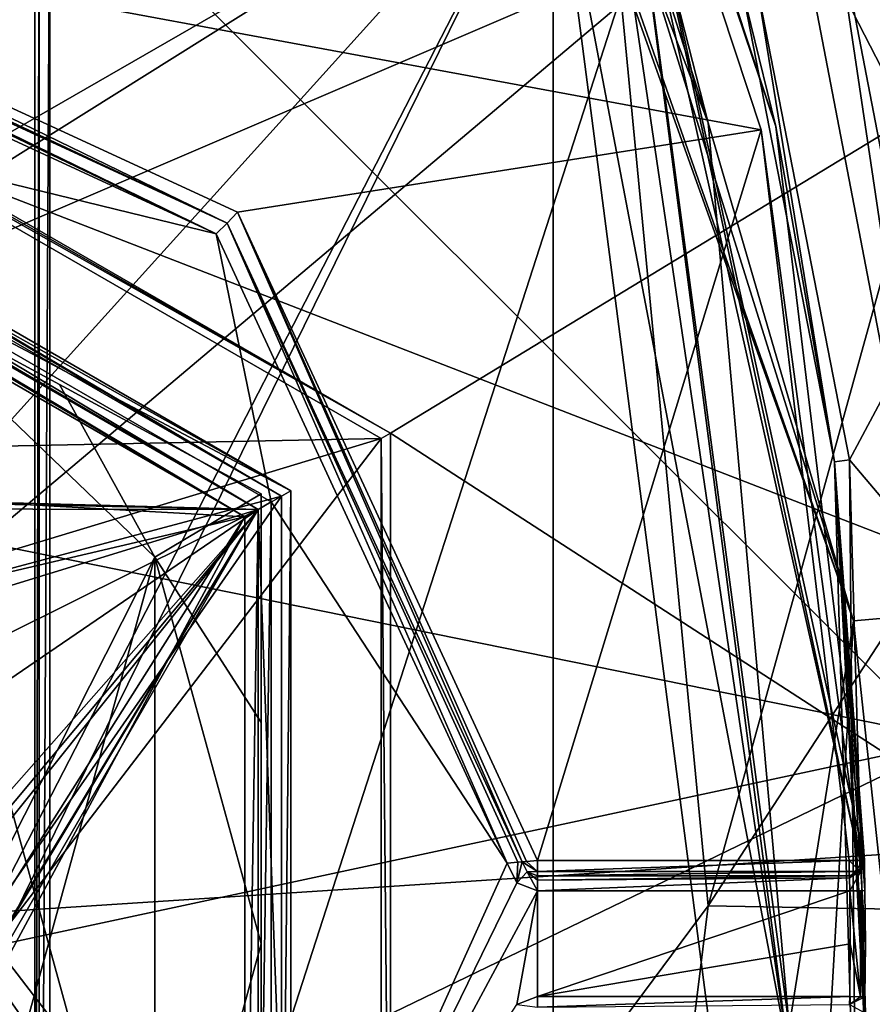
# Model space of a CAD drawing. Extents: x -200 to 200, y -832 to 754.
# Tile 1038 of 1056: x 103.4 to 109.05, y 655.85 to 662.37. Entities that reach past the tile are written whole.
import ezdxf

# ---------------------------------------------------------------- set-up
doc = ezdxf.new("R2010")
doc.units = 0
doc.header["$LTSCALE"] = 74.25
for name, color, linetype in [('2609', 7, 'CONTINUOUS'), ('2624', 7, 'CONTINUOUS'), ('3484', 7, 'CONTINUOUS'), ('3488', 7, 'CONTINUOUS'), ('3492', 7, 'CONTINUOUS'), ('3714', 7, 'CONTINUOUS'), ('3715', 7, 'CONTINUOUS'), ('3718', 7, 'CONTINUOUS'), ('3719', 7, 'CONTINUOUS'), ('3735', 7, 'CONTINUOUS'), ('3737', 7, 'CONTINUOUS'), ('3740', 7, 'CONTINUOUS'), ('3742', 7, 'CONTINUOUS'), ('3743', 7, 'CONTINUOUS'), ('3748', 7, 'CONTINUOUS'), ('3762', 7, 'CONTINUOUS'), ('3774', 7, 'CONTINUOUS'), ('3784', 7, 'CONTINUOUS'), ('3796', 7, 'CONTINUOUS'), ('3811', 7, 'CONTINUOUS'), ('3812', 7, 'CONTINUOUS'), ('3813', 7, 'CONTINUOUS'), ('3814', 7, 'CONTINUOUS'), ('3815', 7, 'CONTINUOUS'), ('3834', 7, 'CONTINUOUS'), ('3835', 7, 'CONTINUOUS'), ('3836', 7, 'CONTINUOUS'), ('3879', 7, 'CONTINUOUS'), ('3880', 7, 'CONTINUOUS'), ('3881', 7, 'CONTINUOUS'), ('3882', 7, 'CONTINUOUS'), ('3883', 7, 'CONTINUOUS'), ('3884', 7, 'CONTINUOUS'), ('3896', 7, 'CONTINUOUS'), ('3898', 7, 'CONTINUOUS'), ('3913', 7, 'CONTINUOUS'), ('4156', 7, 'CONTINUOUS'), ('4157', 7, 'CONTINUOUS'), ('4162', 7, 'CONTINUOUS'), ('4165', 7, 'CONTINUOUS'), ('4169', 7, 'CONTINUOUS'), ('4195', 7, 'CONTINUOUS'), ('4226', 7, 'CONTINUOUS'), ('4229', 7, 'CONTINUOUS'), ('4432', 7, 'CONTINUOUS'), ('4433', 7, 'CONTINUOUS'), ('4434', 7, 'CONTINUOUS'), ('4439', 7, 'CONTINUOUS'), ('4440', 7, 'CONTINUOUS'), ('4441', 7, 'CONTINUOUS'), ('4442', 7, 'CONTINUOUS'), ('4443', 7, 'CONTINUOUS'), ('4489', 7, 'CONTINUOUS'), ('4492', 7, 'CONTINUOUS'), ('601', 7, 'CONTINUOUS'), ('602', 7, 'CONTINUOUS'), ('636', 7, 'CONTINUOUS'), ('645', 7, 'CONTINUOUS'), ('646', 7, 'CONTINUOUS')]:
    doc.layers.add(name, color=color, linetype=linetype)

msp = doc.modelspace()

# ---------------------------------------------------------------- linework, layer by layer
at = {"layer": '2609', "color": 7, "linetype": 'CONTINUOUS'}
for points in [[(103.6, 663.5, 64.65), (110.7493, 656.3559, 64.65), (103.6, 650.5, 64.65), (103.6, 663.5, 64.65)], [(109.9186, 662.8655, 64.65), (110.7493, 656.3559, 64.65), (103.6, 663.5, 64.65), (109.9186, 662.8655, 64.65)], [(110.7493, 656.3559, 64.65), (109.8698, 649.451, 64.65), (103.6, 650.5, 64.65), (110.7493, 656.3559, 64.65)]]:
    msp.add_3dface(points, dxfattribs=at)
at = {"layer": '2624', "color": 7, "linetype": 'CONTINUOUS'}
for points in [[(103.5, 663.5, 68.45), (103.5, 663.5, 64.75), (103.5, 650.5, 64.75), (103.5, 663.5, 68.45)], [(103.5, 663.5, 68.45), (103.5, 650.5, 64.75), (103.5, 650.5, 68.45), (103.5, 663.5, 68.45)]]:
    msp.add_3dface(points, dxfattribs=at)
at = {"layer": '3484', "color": 7, "linetype": 'CONTINUOUS'}
for points in [[(103.5293, 650.5, 64.6793), (103.5, 650.5, 64.75), (103.5293, 663.5, 64.6793), (103.5293, 650.5, 64.6793)], [(103.5, 650.5, 64.75), (103.5, 663.5, 64.75), (103.5293, 663.5, 64.6793), (103.5, 650.5, 64.75)], [(103.6, 663.5, 64.65), (103.5293, 650.5, 64.6793), (103.5293, 663.5, 64.6793), (103.6, 663.5, 64.65)], [(103.6, 663.5, 64.65), (103.6, 650.5, 64.65), (103.5293, 650.5, 64.6793), (103.6, 663.5, 64.65)]]:
    msp.add_3dface(points, dxfattribs=at)
at = {"layer": '3488', "color": 7, "linetype": 'CONTINUOUS'}
for points in [[(103.5, 663.5, 68.45), (103.5, 650.5, 68.45), (107.3811, 662.529, 68.45), (103.5, 663.5, 68.45)], [(107.3811, 662.529, 68.45), (103.5, 650.5, 68.45), (107.9589, 656.5019, 68.45), (107.3811, 662.529, 68.45)], [(107.9589, 656.5019, 68.45), (103.5, 650.5, 68.45), (107.2935, 651.0852, 68.45), (107.9589, 656.5019, 68.45)]]:
    msp.add_3dface(points, dxfattribs=at)
at = {"layer": '3492', "color": 7, "linetype": 'CONTINUOUS'}
for points in [[(107.3811, 662.529, 68.45), (107.9589, 656.5019, 68.45), (109.7725, 663.0508, 68.55), (107.3811, 662.529, 68.45)], [(107.9589, 656.5019, 68.45), (110.2551, 660.0265, 68.55), (109.7725, 663.0508, 68.55), (107.9589, 656.5019, 68.45)], [(107.9589, 656.5019, 68.45), (110.4059, 656.457, 68.55), (110.2551, 660.0265, 68.55), (107.9589, 656.5019, 68.45)], [(107.9589, 656.5019, 68.45), (107.2935, 651.0852, 68.45), (110.4059, 656.457, 68.55), (107.9589, 656.5019, 68.45)], [(107.2935, 651.0852, 68.45), (109.6757, 650.523, 68.55), (110.4059, 656.457, 68.55), (107.2935, 651.0852, 68.45)]]:
    msp.add_3dface(points, dxfattribs=at)
at = {"layer": '3714', "color": 7, "linetype": 'CONTINUOUS'}
for points in [[(93.0674, 663.6951, -0.35), (106.9326, 663.6951, -0.35), (97.8104, 658.4441, -0.35), (93.0674, 663.6951, -0.35)], [(106.9326, 663.6951, -0.35), (100, 659.35, -0.35), (97.8104, 658.4441, -0.35), (106.9326, 663.6951, -0.35)], [(100, 659.35, -0.35), (106.9326, 663.6951, -0.35), (102.1895, 658.4443, -0.35), (100, 659.35, -0.35)], [(102.1895, 658.4443, -0.35), (106.9326, 663.6951, -0.35), (103.1, 656.2501, -0.35), (102.1895, 658.4443, -0.35)], [(106.9326, 663.6951, -0.35), (106.9326, 648.8049, -0.35), (102.1896, 654.0559, -0.35), (106.9326, 663.6951, -0.35)], [(103.1, 656.2501, -0.35), (106.9326, 663.6951, -0.35), (102.1896, 654.0559, -0.35), (103.1, 656.2501, -0.35)], [(107.9905, 655.5349, -0.35), (106.9326, 648.8049, -0.35), (106.9326, 663.6951, -0.35), (107.9905, 655.5349, -0.35)]]:
    msp.add_3dface(points, dxfattribs=at)
at = {"layer": '3715', "color": 7, "linetype": 'CONTINUOUS'}
for points in [[(108.2837, 662.5908, 58.15), (108.895, 659.4537, 58.15), (110.6313, 662.7083, 58.15), (108.2837, 662.5908, 58.15)], [(110.6313, 662.7083, 58.15), (108.895, 659.4537, 58.15), (111.3989, 656.498, 58.15), (110.6313, 662.7083, 58.15)], [(108.895, 659.4537, 58.15), (109.0381, 654.4899, 58.15), (111.3989, 656.498, 58.15), (108.895, 659.4537, 58.15)], [(111.3989, 656.498, 58.15), (109.0381, 654.4899, 58.15), (110.616, 649.73, 58.15), (111.3989, 656.498, 58.15)]]:
    msp.add_3dface(points, dxfattribs=at)
at = {"layer": '3718', "color": 7, "linetype": 'CONTINUOUS'}
for points in [[(108.3102, 661.6404, 11.15), (106.9852, 665.65, 11.15), (100.55, 663.0779, 11.15), (108.3102, 661.6404, 11.15)], [(104.8432, 661.0942, 11.15), (108.3102, 661.6404, 11.15), (100.55, 663.0779, 11.15), (104.8432, 661.0942, 11.15)], [(104.8913, 659.0777, 11.15), (100, 661.9, 11.15), (100, 659.35, 11.15), (104.8913, 659.0777, 11.15)], [(106.8279, 656.8, 11.15), (108.3102, 661.6404, 11.15), (104.8432, 661.0942, 11.15), (106.8279, 656.8, 11.15)], [(108.8939, 656.8, 11.15), (108.3102, 661.6404, 11.15), (106.8279, 656.8, 11.15), (108.8939, 656.8, 11.15)], [(104.8913, 659.0777, 11.15), (100, 659.35, 11.15), (102.1896, 658.4442, 11.15), (104.8913, 659.0777, 11.15)], [(102.1895, 654.0557, 11.15), (104.8913, 659.0777, 11.15), (103.1, 656.2499, 11.15), (102.1895, 654.0557, 11.15)], [(104.8913, 653.4223, 11.15), (104.8913, 659.0777, 11.15), (102.1895, 654.0557, 11.15), (104.8913, 653.4223, 11.15)], [(103.1, 656.2499, 11.15), (104.8913, 659.0777, 11.15), (102.1896, 658.4442, 11.15), (103.1, 656.2499, 11.15)]]:
    msp.add_3dface(points, dxfattribs=at)
at = {"layer": '3719', "color": 7, "linetype": 'CONTINUOUS'}
for points in [[(107.0762, 665.6916, 11.25), (108.4078, 661.6622, 11.25), (107.0762, 665.6916, 58.05), (107.0762, 665.6916, 11.25)], [(107.0762, 665.6916, 58.05), (108.4078, 661.6622, 11.25), (108.187, 662.565, 58.05), (107.0762, 665.6916, 58.05)], [(108.187, 662.565, 58.05), (108.4078, 661.6622, 11.25), (108.7959, 659.441, 58.05), (108.187, 662.565, 58.05)], [(108.4078, 661.6622, 11.25), (108.9938, 656.8022, 11.25), (108.7959, 659.441, 58.05), (108.4078, 661.6622, 11.25)], [(108.9975, 655.8986, 15.25), (108.9958, 655.7925, 15.2198), (108.7959, 659.441, 58.05), (108.9975, 655.8986, 15.25)], [(108.7959, 659.441, 58.05), (108.9938, 655.6978, 15.05), (108.9383, 654.4969, 58.05), (108.7959, 659.441, 58.05)], [(108.9958, 655.7925, 15.2198), (108.9938, 655.6978, 15.05), (108.7959, 659.441, 58.05), (108.9958, 655.7925, 15.2198)], [(109, 656.25, 15.25), (108.9975, 655.8986, 15.25), (108.7959, 659.441, 58.05), (109, 656.25, 15.25)], [(108.9938, 656.8022, 11.25), (108.9938, 656.8022, 15.05), (108.7959, 659.441, 58.05), (108.9938, 656.8022, 11.25)], [(108.9938, 656.8022, 15.05), (108.9945, 656.7728, 15.1543), (108.7959, 659.441, 58.05), (108.9938, 656.8022, 15.05)], [(108.9945, 656.7728, 15.1543), (108.9975, 656.6014, 15.25), (108.7959, 659.441, 58.05), (108.9945, 656.7728, 15.1543)], [(108.9975, 656.6014, 15.25), (109, 656.25, 15.25), (108.7959, 659.441, 58.05), (108.9975, 656.6014, 15.25)]]:
    msp.add_3dface(points, dxfattribs=at)
at = {"layer": '3735', "color": 7, "linetype": 'CONTINUOUS'}
for points in [[(107.7436, 668.6565, 6.65), (110.9031, 658.5614, 6.65), (105.7084, 668.6565, 6.65), (107.7436, 668.6565, 6.65)], [(105.7084, 668.6565, 6.65), (110.9031, 658.5614, 6.65), (108.9207, 658.3875, 6.65), (105.7084, 668.6565, 6.65)], [(110.9031, 658.5614, 6.65), (109.949, 648.8045, 6.65), (108.9207, 658.3875, 6.65), (110.9031, 658.5614, 6.65)], [(108.9207, 658.3875, 6.65), (109.949, 648.8045, 6.65), (108.486, 650.8926, 6.65), (108.9207, 658.3875, 6.65)]]:
    msp.add_3dface(points, dxfattribs=at)
at = {"layer": '3737', "color": 7, "linetype": 'CONTINUOUS'}
for points in [[(105.5429, 668.0009, 6.15), (107.9599, 661.687, 6.15), (106.5431, 666.1438, 3.8845), (105.5429, 668.0009, 6.15)], [(106.5431, 666.1438, 3.8845), (107.9599, 661.687, 6.15), (107.4105, 663.8423, 0.15), (106.5431, 666.1438, 3.8845)], [(107.9599, 661.687, 6.15), (108.4946, 655.6985, 6.15), (107.4105, 663.8423, 0.15), (107.9599, 661.687, 6.15)], [(107.4105, 663.8423, 0.15), (108.4946, 655.6985, 6.15), (108.4906, 655.5218, 0.15), (107.4105, 663.8423, 0.15)]]:
    msp.add_3dface(points, dxfattribs=at)
at = {"layer": '3740', "color": 7, "linetype": 'CONTINUOUS'}
for points in [[(104.7018, 660.9527, 15.15), (100.5339, 662.8785, 15.15), (100, 662.1, 15.15), (104.7018, 660.9527, 15.15)], [(104.7018, 660.9527, 15.15), (100, 662.1, 15.15), (105.0647, 659.1774, 15.15), (104.7018, 660.9527, 15.15)], [(106.6285, 656.7839, 15.15), (104.7018, 660.9527, 15.15), (105.0647, 659.1774, 15.15), (106.6285, 656.7839, 15.15)], [(105.0646, 653.3225, 15.15), (106.6285, 656.7839, 15.15), (105.0647, 659.1774, 15.15), (105.0646, 653.3225, 15.15)], [(106.692, 656.6532, 15.15), (106.6285, 656.7839, 15.15), (105.0646, 653.3225, 15.15), (106.692, 656.6532, 15.15)], [(106.8279, 656.6, 15.15), (106.692, 656.6532, 15.15), (105.0646, 653.3225, 15.15), (106.8279, 656.6, 15.15)], [(106.6924, 655.8471, 15.15), (106.8279, 656.6, 15.15), (105.0646, 653.3225, 15.15), (106.6924, 655.8471, 15.15)], [(106.8279, 655.9, 15.15), (106.8279, 656.6, 15.15), (106.6924, 655.8471, 15.15), (106.8279, 655.9, 15.15)], [(108.9, 656.25, 15.15), (108.8975, 656.6, 15.15), (106.8279, 655.9, 15.15), (108.9, 656.25, 15.15)], [(108.8975, 656.6, 15.15), (106.8279, 656.6, 15.15), (106.8279, 655.9, 15.15), (108.8975, 656.6, 15.15)], [(108.8975, 655.9, 15.15), (108.9, 656.25, 15.15), (106.8279, 655.9, 15.15), (108.8975, 655.9, 15.15)]]:
    msp.add_3dface(points, dxfattribs=at)
at = {"layer": '3742', "color": 7, "linetype": 'CONTINUOUS'}
for points in [[(100, 662, 15.05), (100, 662, 11.25), (104.9796, 659.125, 11.25), (100, 662, 15.05)], [(104.9796, 659.125, 15.05), (100, 662, 15.05), (104.9796, 659.125, 11.25), (104.9796, 659.125, 15.05)], [(104.9796, 653.375, 15.05), (104.9796, 659.125, 15.05), (104.9796, 653.375, 11.25), (104.9796, 653.375, 15.05)], [(104.9796, 653.375, 11.25), (104.9796, 659.125, 15.05), (104.9796, 659.125, 11.25), (104.9796, 653.375, 11.25)]]:
    msp.add_3dface(points, dxfattribs=at)
at = {"layer": '3743', "color": 7, "linetype": 'CONTINUOUS'}
for points in [[(100.542, 662.9782, 11.25), (104.773, 661.023, 15.05), (104.773, 661.023, 11.25), (100.542, 662.9782, 11.25)], [(100.542, 662.9782, 15.05), (104.773, 661.023, 15.05), (100.542, 662.9782, 11.25), (100.542, 662.9782, 15.05)], [(104.773, 661.023, 15.05), (106.7282, 656.792, 15.05), (104.773, 661.023, 11.25), (104.773, 661.023, 15.05)], [(106.7282, 656.792, 15.05), (106.7282, 656.792, 11.25), (104.773, 661.023, 11.25), (106.7282, 656.792, 15.05)]]:
    msp.add_3dface(points, dxfattribs=at)
at = {"layer": '3748', "color": 7, "linetype": 'CONTINUOUS'}
for points in [[(105.7084, 668.6565, 6.65), (108.9207, 658.3875, 6.65), (105.3656, 668.3432, 6.3463), (105.7084, 668.6565, 6.65)], [(108.9207, 658.3875, 6.65), (105.5429, 668.0009, 6.15), (105.3656, 668.3432, 6.3463), (108.9207, 658.3875, 6.65)], [(108.9207, 658.3875, 6.65), (107.9599, 661.687, 6.15), (105.5429, 668.0009, 6.15), (108.9207, 658.3875, 6.65)], [(108.9207, 658.3875, 6.65), (108.4946, 655.6985, 6.15), (107.9599, 661.687, 6.15), (108.9207, 658.3875, 6.65)], [(108.9207, 658.3875, 6.65), (108.486, 650.8926, 6.65), (108.4946, 655.6985, 6.15), (108.9207, 658.3875, 6.65)]]:
    msp.add_3dface(points, dxfattribs=at)
at = {"layer": '3762', "color": 7, "linetype": 'CONTINUOUS'}
for points in [[(107.4105, 663.8423, 0.15), (108.4906, 655.5218, 0.15), (107.2702, 663.799, -0.2039), (107.4105, 663.8423, 0.15)], [(108.4906, 655.5218, 0.15), (106.9326, 663.6951, -0.35), (107.2702, 663.799, -0.2039), (108.4906, 655.5218, 0.15)], [(107.9905, 655.5349, -0.35), (106.9326, 663.6951, -0.35), (108.4906, 655.5218, 0.15), (107.9905, 655.5349, -0.35)]]:
    msp.add_3dface(points, dxfattribs=at)
at = {"layer": '3774', "color": 7, "linetype": 'CONTINUOUS'}
for points in [[(110.3041, 664.2427, 7.15), (111.4013, 658.6033, 7.15), (107.7436, 668.6565, 6.65), (110.3041, 664.2427, 7.15)], [(111.4013, 658.6033, 7.15), (110.9031, 658.5614, 6.65), (107.7436, 668.6565, 6.65), (111.4013, 658.6033, 7.15)]]:
    msp.add_3dface(points, dxfattribs=at)
at = {"layer": '3784', "color": 7, "linetype": 'CONTINUOUS'}
for points in [[(108.8939, 656.7, 15.05), (108.8939, 656.7, 11.25), (106.8279, 656.7, 15.05), (108.8939, 656.7, 15.05)], [(106.8279, 656.7, 15.05), (108.8939, 656.7, 11.25), (106.8279, 656.7, 11.25), (106.8279, 656.7, 15.05)]]:
    msp.add_3dface(points, dxfattribs=at)
at = {"layer": '3796', "color": 7, "linetype": 'CONTINUOUS'}
for points in [[(106.7282, 656.792, 11.25), (106.7282, 656.792, 15.05), (106.7601, 656.7265, 15.05), (106.7282, 656.792, 11.25)], [(106.7282, 656.792, 11.25), (106.7601, 656.7265, 15.05), (106.7601, 656.7265, 11.25), (106.7282, 656.792, 11.25)], [(106.7601, 656.7265, 15.05), (106.8279, 656.7, 15.05), (106.7601, 656.7265, 11.25), (106.7601, 656.7265, 15.05)], [(106.8279, 656.7, 15.05), (106.8279, 656.7, 11.25), (106.7601, 656.7265, 11.25), (106.8279, 656.7, 15.05)]]:
    msp.add_3dface(points, dxfattribs=at)
at = {"layer": '3811', "color": 7, "linetype": 'CONTINUOUS'}
for points in [[(104.7018, 660.9527, 15.15), (100.542, 662.9782, 15.05), (100.5396, 662.949, 15.1207), (104.7018, 660.9527, 15.15)], [(104.7018, 660.9527, 15.15), (104.773, 661.023, 15.05), (100.542, 662.9782, 15.05), (104.7018, 660.9527, 15.15)], [(100.5339, 662.8785, 15.15), (104.7018, 660.9527, 15.15), (100.5396, 662.949, 15.1207), (100.5339, 662.8785, 15.15)], [(104.7018, 660.9527, 15.15), (106.6285, 656.7839, 15.15), (104.773, 661.023, 15.05), (104.7018, 660.9527, 15.15)], [(106.7282, 656.792, 15.05), (104.773, 661.023, 15.05), (106.699, 656.7896, 15.1207), (106.7282, 656.792, 15.05)], [(104.773, 661.023, 15.05), (106.6285, 656.7839, 15.15), (106.699, 656.7896, 15.1207), (104.773, 661.023, 15.05)]]:
    msp.add_3dface(points, dxfattribs=at)
at = {"layer": '3812', "color": 7, "linetype": 'CONTINUOUS'}
for points in [[(106.6285, 656.7839, 15.15), (106.692, 656.6532, 15.15), (106.699, 656.7896, 15.1207), (106.6285, 656.7839, 15.15)], [(106.692, 656.6532, 15.15), (106.7282, 656.792, 15.05), (106.699, 656.7896, 15.1207), (106.692, 656.6532, 15.15)], [(106.7282, 656.792, 15.05), (106.692, 656.6532, 15.15), (106.7601, 656.7265, 15.05), (106.7282, 656.792, 15.05)], [(106.692, 656.6532, 15.15), (106.8279, 656.6, 15.15), (106.7601, 656.7265, 15.05), (106.692, 656.6532, 15.15)], [(106.8279, 656.7, 15.05), (106.7601, 656.7265, 15.05), (106.8279, 656.6707, 15.1207), (106.8279, 656.7, 15.05)], [(106.7601, 656.7265, 15.05), (106.8279, 656.6, 15.15), (106.8279, 656.6707, 15.1207), (106.7601, 656.7265, 15.05)]]:
    msp.add_3dface(points, dxfattribs=at)
at = {"layer": '3813', "color": 7, "linetype": 'CONTINUOUS'}
for points in [[(108.8939, 656.7, 15.05), (106.8279, 656.7, 15.05), (106.8279, 656.6707, 15.1207), (108.8939, 656.7, 15.05)], [(108.8939, 656.7, 15.05), (106.8279, 656.6707, 15.1207), (108.8945, 656.6853, 15.1021), (108.8939, 656.7, 15.05)], [(106.8279, 656.6707, 15.1207), (106.8279, 656.6, 15.15), (108.8945, 656.6853, 15.1021), (106.8279, 656.6707, 15.1207)], [(106.8279, 656.6, 15.15), (108.8975, 656.6, 15.15), (108.8945, 656.6853, 15.1021), (106.8279, 656.6, 15.15)]]:
    msp.add_3dface(points, dxfattribs=at)
at = {"layer": '3814', "color": 7, "linetype": 'CONTINUOUS'}
for points in [[(108.8958, 655.8472, 15.1349), (108.8975, 655.9, 15.15), (106.8279, 655.8293, 15.1207), (108.8958, 655.8472, 15.1349)], [(108.8975, 655.9, 15.15), (106.8279, 655.9, 15.15), (106.8279, 655.8293, 15.1207), (108.8975, 655.9, 15.15)]]:
    msp.add_3dface(points, dxfattribs=at)
at = {"layer": '3815', "color": 7, "linetype": 'CONTINUOUS'}
msp.add_3dface([(106.8279, 655.9, 15.15), (106.6924, 655.8471, 15.15), (106.8279, 655.8293, 15.1207), (106.8279, 655.9, 15.15)], dxfattribs=at)
at = {"layer": '3834', "color": 7, "linetype": 'CONTINUOUS'}
for points in [[(108.8939, 656.8, 11.15), (106.8279, 656.7286, 11.18), (108.8939, 656.7293, 11.1793), (108.8939, 656.8, 11.15)], [(108.8939, 656.8, 11.15), (106.8279, 656.8, 11.15), (106.8279, 656.7286, 11.18), (108.8939, 656.8, 11.15)], [(106.8279, 656.7, 11.25), (108.8939, 656.7, 11.25), (108.8939, 656.7293, 11.1793), (106.8279, 656.7, 11.25)], [(106.8279, 656.7286, 11.18), (106.8279, 656.7, 11.25), (108.8939, 656.7293, 11.1793), (106.8279, 656.7286, 11.18)]]:
    msp.add_3dface(points, dxfattribs=at)
at = {"layer": '3835', "color": 7, "linetype": 'CONTINUOUS'}
for points in [[(106.7568, 656.7943, 11.1799), (106.7282, 656.792, 11.25), (106.8279, 656.7286, 11.18), (106.7568, 656.7943, 11.1799)], [(106.7282, 656.792, 11.25), (106.7601, 656.7265, 11.25), (106.8279, 656.7286, 11.18), (106.7282, 656.792, 11.25)], [(106.8279, 656.8, 11.15), (106.7568, 656.7943, 11.1799), (106.8279, 656.7286, 11.18), (106.8279, 656.8, 11.15)], [(106.7601, 656.7265, 11.25), (106.8279, 656.7, 11.25), (106.8279, 656.7286, 11.18), (106.7601, 656.7265, 11.25)]]:
    msp.add_3dface(points, dxfattribs=at)
at = {"layer": '3836', "color": 7, "linetype": 'CONTINUOUS'}
for points in [[(104.773, 661.023, 11.25), (100.55, 663.0779, 11.15), (100.5441, 663.0066, 11.1802), (104.773, 661.023, 11.25)], [(104.8432, 661.0942, 11.15), (100.55, 663.0779, 11.15), (104.773, 661.023, 11.25), (104.8432, 661.0942, 11.15)], [(100.542, 662.9782, 11.25), (104.773, 661.023, 11.25), (100.5441, 663.0066, 11.1802), (100.542, 662.9782, 11.25)], [(106.7282, 656.792, 11.25), (104.8432, 661.0942, 11.15), (104.773, 661.023, 11.25), (106.7282, 656.792, 11.25)], [(104.8432, 661.0942, 11.15), (106.7282, 656.792, 11.25), (106.7568, 656.7943, 11.1799), (104.8432, 661.0942, 11.15)], [(106.8279, 656.8, 11.15), (104.8432, 661.0942, 11.15), (106.7568, 656.7943, 11.1799), (106.8279, 656.8, 11.15)]]:
    msp.add_3dface(points, dxfattribs=at)
at = {"layer": '3879', "color": 7, "linetype": 'CONTINUOUS'}
for points in [[(108.8975, 655.9, 15.15), (108.8958, 655.8472, 15.1349), (108.9682, 655.899, 15.1793), (108.8975, 655.9, 15.15)], [(108.8958, 655.8472, 15.1349), (108.9975, 655.8986, 15.25), (108.9682, 655.899, 15.1793), (108.8958, 655.8472, 15.1349)], [(108.9958, 655.7925, 15.2198), (108.9975, 655.8986, 15.25), (108.8958, 655.8472, 15.1349), (108.9958, 655.7925, 15.2198)]]:
    msp.add_3dface(points, dxfattribs=at)
at = {"layer": '3880', "color": 7, "linetype": 'CONTINUOUS'}
for points in [[(108.8975, 656.6, 15.15), (108.9682, 655.899, 15.1793), (108.9682, 656.601, 15.1793), (108.8975, 656.6, 15.15)], [(108.8975, 656.6, 15.15), (108.9, 656.25, 15.15), (108.9682, 655.899, 15.1793), (108.8975, 656.6, 15.15)], [(109, 656.25, 15.25), (108.9975, 656.6014, 15.25), (108.9682, 656.601, 15.1793), (109, 656.25, 15.25)], [(108.9975, 655.8986, 15.25), (109, 656.25, 15.25), (108.9682, 656.601, 15.1793), (108.9975, 655.8986, 15.25)], [(108.9682, 655.899, 15.1793), (108.9975, 655.8986, 15.25), (108.9682, 656.601, 15.1793), (108.9682, 655.899, 15.1793)], [(108.9, 656.25, 15.15), (108.8975, 655.9, 15.15), (108.9682, 655.899, 15.1793), (108.9, 656.25, 15.15)]]:
    msp.add_3dface(points, dxfattribs=at)
at = {"layer": '3881', "color": 7, "linetype": 'CONTINUOUS'}
for points in [[(108.9945, 656.7728, 15.1543), (108.9938, 656.8022, 15.05), (108.8945, 656.6853, 15.1021), (108.9945, 656.7728, 15.1543)], [(108.8945, 656.6853, 15.1021), (108.9938, 656.8022, 15.05), (108.9654, 656.7301, 15.05), (108.8945, 656.6853, 15.1021)], [(108.8975, 656.6, 15.15), (108.9945, 656.7728, 15.1543), (108.8945, 656.6853, 15.1021), (108.8975, 656.6, 15.15)], [(108.9975, 656.6014, 15.25), (108.9945, 656.7728, 15.1543), (108.8975, 656.6, 15.15), (108.9975, 656.6014, 15.25)], [(108.8939, 656.7, 15.05), (108.8945, 656.6853, 15.1021), (108.9654, 656.7301, 15.05), (108.8939, 656.7, 15.05)], [(108.9975, 656.6014, 15.25), (108.8975, 656.6, 15.15), (108.9682, 656.601, 15.1793), (108.9975, 656.6014, 15.25)]]:
    msp.add_3dface(points, dxfattribs=at)
at = {"layer": '3882', "color": 7, "linetype": 'CONTINUOUS'}
for points in [[(108.9938, 656.8022, 15.05), (108.9938, 656.8022, 11.25), (108.9646, 656.7293, 11.25), (108.9938, 656.8022, 15.05)], [(108.9654, 656.7301, 15.05), (108.9938, 656.8022, 15.05), (108.9646, 656.7293, 11.25), (108.9654, 656.7301, 15.05)], [(108.8939, 656.7, 11.25), (108.9654, 656.7301, 15.05), (108.9646, 656.7293, 11.25), (108.8939, 656.7, 11.25)], [(108.8939, 656.7, 11.25), (108.8939, 656.7, 15.05), (108.9654, 656.7301, 15.05), (108.8939, 656.7, 11.25)]]:
    msp.add_3dface(points, dxfattribs=at)
at = {"layer": '3883', "color": 7, "linetype": 'CONTINUOUS'}
for points in [[(108.8939, 656.8, 11.15), (108.9646, 656.7293, 11.25), (108.9635, 656.8014, 11.1783), (108.8939, 656.8, 11.15)], [(108.8939, 656.8, 11.15), (108.8939, 656.7293, 11.1793), (108.9646, 656.7293, 11.25), (108.8939, 656.8, 11.15)], [(108.9646, 656.7293, 11.25), (108.9938, 656.8022, 11.25), (108.9635, 656.8014, 11.1783), (108.9646, 656.7293, 11.25)], [(108.8939, 656.7293, 11.1793), (108.8939, 656.7, 11.25), (108.9646, 656.7293, 11.25), (108.8939, 656.7293, 11.1793)]]:
    msp.add_3dface(points, dxfattribs=at)
at = {"layer": '3884', "color": 7, "linetype": 'CONTINUOUS'}
for points in [[(106.9852, 665.65, 11.15), (108.9635, 656.8014, 11.1783), (107.0499, 665.6797, 11.1798), (106.9852, 665.65, 11.15)], [(106.9852, 665.65, 11.15), (108.3102, 661.6404, 11.15), (108.9635, 656.8014, 11.1783), (106.9852, 665.65, 11.15)], [(108.4078, 661.6622, 11.25), (107.0762, 665.6916, 11.25), (107.0499, 665.6797, 11.1798), (108.4078, 661.6622, 11.25)], [(108.9938, 656.8022, 11.25), (108.4078, 661.6622, 11.25), (107.0499, 665.6797, 11.1798), (108.9938, 656.8022, 11.25)], [(108.9635, 656.8014, 11.1783), (108.9938, 656.8022, 11.25), (107.0499, 665.6797, 11.1798), (108.9635, 656.8014, 11.1783)], [(108.3102, 661.6404, 11.15), (108.8939, 656.8, 11.15), (108.9635, 656.8014, 11.1783), (108.3102, 661.6404, 11.15)]]:
    msp.add_3dface(points, dxfattribs=at)
at = {"layer": '3896', "color": 7, "linetype": 'CONTINUOUS'}
for points in [[(104.9796, 659.125, 15.05), (100, 662.1, 15.15), (100, 662.0293, 15.1207), (104.9796, 659.125, 15.05)], [(105.0647, 659.1774, 15.15), (100, 662.1, 15.15), (104.9796, 659.125, 15.05), (105.0647, 659.1774, 15.15)], [(100, 662, 15.05), (104.9796, 659.125, 15.05), (100, 662.0293, 15.1207), (100, 662, 15.05)], [(105.0646, 653.3225, 15.15), (105.0647, 659.1774, 15.15), (104.9796, 653.375, 15.05), (105.0646, 653.3225, 15.15)], [(105.0647, 659.1774, 15.15), (104.9796, 659.125, 15.05), (104.9796, 653.375, 15.05), (105.0647, 659.1774, 15.15)]]:
    msp.add_3dface(points, dxfattribs=at)
at = {"layer": '3898', "color": 7, "linetype": 'CONTINUOUS'}
for points in [[(104.8913, 659.0777, 11.15), (100, 662, 11.25), (100, 661.9707, 11.1793), (104.8913, 659.0777, 11.15)], [(100, 662, 11.25), (104.8913, 659.0777, 11.15), (104.9796, 659.125, 11.25), (100, 662, 11.25)], [(100, 661.9, 11.15), (104.8913, 659.0777, 11.15), (100, 661.9707, 11.1793), (100, 661.9, 11.15)], [(104.8913, 653.4223, 11.15), (104.9796, 653.375, 11.25), (104.9796, 659.125, 11.25), (104.8913, 653.4223, 11.15)], [(104.8913, 659.0777, 11.15), (104.8913, 653.4223, 11.15), (104.9796, 659.125, 11.25), (104.8913, 659.0777, 11.15)]]:
    msp.add_3dface(points, dxfattribs=at)
at = {"layer": '3913', "color": 7, "linetype": 'CONTINUOUS'}
for points in [[(108.2837, 662.5908, 58.15), (108.187, 662.565, 58.05), (108.7959, 659.441, 58.05), (108.2837, 662.5908, 58.15)], [(108.895, 659.4537, 58.15), (108.2837, 662.5908, 58.15), (108.7959, 659.441, 58.05), (108.895, 659.4537, 58.15)], [(108.895, 659.4537, 58.15), (108.7959, 659.441, 58.05), (108.9383, 654.4969, 58.05), (108.895, 659.4537, 58.15)], [(109.0381, 654.4899, 58.15), (108.895, 659.4537, 58.15), (108.9383, 654.4969, 58.05), (109.0381, 654.4899, 58.15)]]:
    msp.add_3dface(points, dxfattribs=at)
at = {"layer": '4156', "color": 7, "linetype": 'CONTINUOUS'}
for points in [[(100, 663.0114, -13.35), (111.3822, 662.9918, -13.35), (105.8547, 659.632, -13.35), (100, 663.0114, -13.35)], [(111.3822, 662.9918, -13.35), (112.2387, 655.4986, -13.35), (105.8547, 659.632, -13.35), (111.3822, 662.9918, -13.35)], [(105.8547, 659.632, -13.35), (112.2387, 655.4986, -13.35), (105.8547, 652.8679, -13.35), (105.8547, 659.632, -13.35)]]:
    msp.add_3dface(points, dxfattribs=at)
at = {"layer": '4157', "color": 7, "linetype": 'CONTINUOUS'}
msp.add_3dface([(110.2948, 660.1862, -0.85), (110.0015, 666.1795, -0.85), (108.3051, 666.1795, -0.85), (110.2948, 660.1862, -0.85)], dxfattribs=at)
at = {"layer": '4162', "color": 7, "linetype": 'CONTINUOUS'}
for points in [[(108.5277, 663.2057, -7.85), (91.3795, 662.9248, -7.85), (100, 659.55, -7.85), (108.5277, 663.2057, -7.85)], [(109.6067, 657.6009, -7.85), (108.5277, 663.2057, -7.85), (100, 659.55, -7.85), (109.6067, 657.6009, -7.85)], [(109.6067, 657.6009, -7.85), (100, 659.55, -7.85), (103.3, 656.25, -7.85), (109.6067, 657.6009, -7.85)], [(108.8306, 650.2637, -7.85), (109.6067, 657.6009, -7.85), (100, 652.95, -7.85), (108.8306, 650.2637, -7.85)], [(100, 652.95, -7.85), (109.6067, 657.6009, -7.85), (103.3, 656.25, -7.85), (100, 652.95, -7.85)]]:
    msp.add_3dface(points, dxfattribs=at)
at = {"layer": '4165', "color": 7, "linetype": 'CONTINUOUS'}
for points in [[(110.1486, 660.1615, -0.9869), (108.1733, 666.1091, -0.9869), (108.7564, 663.304, -7.6218), (110.1486, 660.1615, -0.9869)], [(109.8554, 657.603, -7.6218), (110.1486, 660.1615, -0.9869), (108.7564, 663.304, -7.6218), (109.8554, 657.603, -7.6218)]]:
    msp.add_3dface(points, dxfattribs=at)
at = {"layer": '4169', "color": 7, "linetype": 'CONTINUOUS'}
for points in [[(100, 659.4793, -9.8593), (100, 662.9407, -13.3207), (105.7943, 659.5954, -13.3207), (100, 659.4793, -9.8593)], [(100, 659.4793, -9.8593), (105.7943, 659.5954, -13.3207), (102.2834, 658.5335, -9.8593), (100, 659.4793, -9.8593)], [(102.2834, 658.5335, -9.8593), (105.7943, 659.5954, -13.3207), (103.2293, 656.25, -9.8593), (102.2834, 658.5335, -9.8593)], [(105.7943, 659.5954, -13.3207), (105.7943, 652.9046, -13.3207), (103.2293, 656.25, -9.8593), (105.7943, 659.5954, -13.3207)], [(103.2293, 656.25, -9.8593), (105.7943, 652.9046, -13.3207), (102.2834, 653.9665, -9.8593), (103.2293, 656.25, -9.8593)]]:
    msp.add_3dface(points, dxfattribs=at)
at = {"layer": '4195', "color": 7, "linetype": 'CONTINUOUS'}
for points in [[(100, 663.0114, -13.35), (105.8547, 659.632, -13.35), (100, 662.9732, -13.3424), (100, 663.0114, -13.35)], [(105.8547, 659.632, -13.35), (100, 662.9407, -13.3207), (100, 662.9732, -13.3424), (105.8547, 659.632, -13.35)], [(100, 662.9407, -13.3207), (105.8547, 659.632, -13.35), (105.7943, 659.5954, -13.3207), (100, 662.9407, -13.3207)], [(105.8547, 659.632, -13.35), (105.8547, 652.8679, -13.35), (105.7943, 659.5954, -13.3207), (105.8547, 659.632, -13.35)], [(105.8547, 652.8679, -13.35), (105.7943, 652.9046, -13.3207), (105.7943, 659.5954, -13.3207), (105.8547, 652.8679, -13.35)]]:
    msp.add_3dface(points, dxfattribs=at)
at = {"layer": '4226', "color": 7, "linetype": 'CONTINUOUS'}
for points in [[(110.1486, 660.1615, -0.9869), (108.3051, 666.1795, -0.85), (108.2169, 666.1324, -0.8881), (110.1486, 660.1615, -0.9869)], [(110.2948, 660.1862, -0.85), (108.3051, 666.1795, -0.85), (110.1486, 660.1615, -0.9869), (110.2948, 660.1862, -0.85)], [(108.1733, 666.1091, -0.9869), (110.1486, 660.1615, -0.9869), (108.2169, 666.1324, -0.8881), (108.1733, 666.1091, -0.9869)]]:
    msp.add_3dface(points, dxfattribs=at)
at = {"layer": '4229', "color": 7, "linetype": 'CONTINUOUS'}
for points in [[(108.7564, 663.304, -7.6218), (108.5277, 663.2057, -7.85), (109.6067, 657.6009, -7.85), (108.7564, 663.304, -7.6218)], [(109.8554, 657.603, -7.6218), (108.7564, 663.304, -7.6218), (109.6067, 657.6009, -7.85), (109.8554, 657.603, -7.6218)], [(109.7079, 653.3189, -7.6218), (109.8554, 657.603, -7.6218), (108.8306, 650.2637, -7.85), (109.7079, 653.3189, -7.6218)], [(109.8554, 657.603, -7.6218), (109.6067, 657.6009, -7.85), (108.8306, 650.2637, -7.85), (109.8554, 657.603, -7.6218)]]:
    msp.add_3dface(points, dxfattribs=at)
at = {"layer": '4432', "color": 7, "linetype": 'CONTINUOUS'}
for points in [[(102.3783, 660.6481, 15.15), (104.2948, 653.6899, 15.15), (104.2948, 658.8101, 15.15), (102.3783, 660.6481, 15.15)], [(104.2948, 653.6899, 15.15), (102.3783, 660.6481, 15.15), (103, 656.25, 15.15), (104.2948, 653.6899, 15.15)], [(104.2948, 653.6899, 15.15), (105, 656.25, 15.15), (104.2948, 658.8101, 15.15), (104.2948, 653.6899, 15.15)], [(102.3783, 651.8519, 15.15), (104.2948, 653.6899, 15.15), (103, 656.25, 15.15), (102.3783, 651.8519, 15.15)]]:
    msp.add_3dface(points, dxfattribs=at)
at = {"layer": '4433', "color": 7, "linetype": 'CONTINUOUS'}
for points in [[(102.3783, 660.6481, 11.15), (104.2948, 658.8101, 11.15), (103, 656.25, 11.15), (102.3783, 660.6481, 11.15)], [(104.2948, 658.8101, 11.15), (102.3783, 651.8519, 11.15), (103, 656.25, 11.15), (104.2948, 658.8101, 11.15)], [(102.3783, 651.8519, 11.15), (104.2948, 658.8101, 11.15), (104.2948, 653.6899, 11.15), (102.3783, 651.8519, 11.15)], [(104.2948, 658.8101, 11.15), (105, 656.25, 11.15), (104.2948, 653.6899, 11.15), (104.2948, 658.8101, 11.15)]]:
    msp.add_3dface(points, dxfattribs=at)
at = {"layer": '4434', "color": 7, "linetype": 'CONTINUOUS'}
for points in [[(105, 659.2304, 11.624), (105, 657.715, 15.0287), (105, 657.715, 11.2713), (105, 659.2304, 11.624)], [(105, 659.2304, 14.676), (105, 657.715, 15.0287), (105, 659.2304, 11.624), (105, 659.2304, 14.676)], [(105, 656.25, 15.15), (105, 656.25, 11.15), (105, 657.715, 11.2713), (105, 656.25, 15.15)], [(105, 657.715, 15.0287), (105, 656.25, 15.15), (105, 657.715, 11.2713), (105, 657.715, 15.0287)], [(105, 654.7786, 11.2724), (105, 656.25, 11.15), (105, 654.7786, 15.0276), (105, 654.7786, 11.2724)], [(105, 656.25, 11.15), (105, 656.25, 15.15), (105, 654.7786, 15.0276), (105, 656.25, 11.15)]]:
    msp.add_3dface(points, dxfattribs=at)
at = {"layer": '4439', "color": 7, "linetype": 'CONTINUOUS'}
for points in [[(103.6626, 659.9537, 11.2705), (102.3783, 660.6481, 11.15), (103.6626, 659.9537, 15.0295), (103.6626, 659.9537, 11.2705)], [(102.3783, 660.6481, 11.15), (102.3783, 660.6481, 15.15), (103.6626, 659.9537, 15.0295), (102.3783, 660.6481, 11.15)], [(105, 659.2304, 14.676), (103.6626, 659.9537, 11.2705), (103.6626, 659.9537, 15.0295), (105, 659.2304, 14.676)], [(105, 659.2304, 14.676), (105, 659.2304, 11.624), (103.6626, 659.9537, 11.2705), (105, 659.2304, 14.676)]]:
    msp.add_3dface(points, dxfattribs=at)
at = {"layer": '4440', "color": 7, "linetype": 'CONTINUOUS'}
msp.add_3dface([(104.2948, 653.6899, 11.15), (105, 656.25, 11.15), (105, 654.7786, 11.2724), (104.2948, 653.6899, 11.15)], dxfattribs=at)
at = {"layer": '4441', "color": 7, "linetype": 'CONTINUOUS'}
msp.add_3dface([(105, 656.25, 15.15), (104.2948, 653.6899, 15.15), (105, 654.7786, 15.0276), (105, 656.25, 15.15)], dxfattribs=at)
at = {"layer": '4442', "color": 7, "linetype": 'CONTINUOUS'}
for points in [[(104.2948, 658.8101, 11.15), (102.3783, 660.6481, 11.15), (103.6626, 659.9537, 11.2705), (104.2948, 658.8101, 11.15)], [(105, 659.2304, 11.624), (104.2948, 658.8101, 11.15), (103.6626, 659.9537, 11.2705), (105, 659.2304, 11.624)], [(104.2948, 658.8101, 11.15), (105, 659.2304, 11.624), (105, 657.715, 11.2713), (104.2948, 658.8101, 11.15)], [(105, 656.25, 11.15), (104.2948, 658.8101, 11.15), (105, 657.715, 11.2713), (105, 656.25, 11.15)]]:
    msp.add_3dface(points, dxfattribs=at)
at = {"layer": '4443', "color": 7, "linetype": 'CONTINUOUS'}
for points in [[(102.3783, 660.6481, 15.15), (104.2948, 658.8101, 15.15), (103.6626, 659.9537, 15.0295), (102.3783, 660.6481, 15.15)], [(104.2948, 658.8101, 15.15), (105, 659.2304, 14.676), (103.6626, 659.9537, 15.0295), (104.2948, 658.8101, 15.15)], [(104.2948, 658.8101, 15.15), (105, 657.715, 15.0287), (105, 659.2304, 14.676), (104.2948, 658.8101, 15.15)], [(104.2948, 658.8101, 15.15), (105, 656.25, 15.15), (105, 657.715, 15.0287), (104.2948, 658.8101, 15.15)]]:
    msp.add_3dface(points, dxfattribs=at)
at = {"layer": '4489', "color": 7, "linetype": 'CONTINUOUS'}
for points in [[(112.3344, 657.7093, -14.5729), (100, 662.4898, -17.4641), (111.0726, 664.4286, -14.5632), (112.3344, 657.7093, -14.5729)], [(100, 650.0102, -17.4641), (100, 662.4898, -17.4641), (112.3344, 657.7093, -14.5729), (100, 650.0102, -17.4641)], [(111.5103, 649.5228, -14.5673), (100, 650.0102, -17.4641), (112.3344, 657.7093, -14.5729), (111.5103, 649.5228, -14.5673)]]:
    msp.add_3dface(points, dxfattribs=at)
at = {"layer": '4492', "color": 7, "linetype": 'CONTINUOUS'}
for points in [[(100, 669.6927, -14.9953), (100, 656.25, -16.85), (109.9573, 664.65, -13.938), (100, 669.6927, -14.9953)], [(109.9573, 664.65, -13.938), (100, 656.25, -16.85), (111.3841, 656.988, -13.9724), (109.9573, 664.65, -13.938)], [(111.3841, 656.988, -13.9724), (100, 656.25, -16.85), (110.3831, 649.1446, -13.9508), (111.3841, 656.988, -13.9724)], [(100, 656.25, -16.85), (100, 642.8073, -14.9953), (110.3831, 649.1446, -13.9508), (100, 656.25, -16.85)]]:
    msp.add_3dface(points, dxfattribs=at)
at = {"layer": '601', "color": 7, "linetype": 'CONTINUOUS'}
for points in [[(100, 662.25, -12.88), (100, 662.25, -12.7336), (105.1962, 659.25, -12.7336), (100, 662.25, -12.88)], [(105.1962, 659.25, -12.88), (100, 662.25, -12.88), (105.1962, 659.25, -12.7336), (105.1962, 659.25, -12.88)], [(105.1962, 653.25, -12.7336), (105.1962, 659.25, -12.88), (105.1962, 659.25, -12.7336), (105.1962, 653.25, -12.7336)], [(105.1962, 653.25, -12.88), (105.1962, 659.25, -12.88), (105.1962, 653.25, -12.7336), (105.1962, 653.25, -12.88)]]:
    msp.add_3dface(points, dxfattribs=at)
at = {"layer": '602', "color": 7, "linetype": 'CONTINUOUS'}
for points in [[(100, 662.1768, -12.5568), (102.1731, 658.4231, -9.7032), (105.1327, 659.2134, -12.5568), (100, 662.1768, -12.5568)], [(102.1731, 658.4231, -9.7032), (103.0732, 656.25, -9.7032), (105.1327, 659.2134, -12.5568), (102.1731, 658.4231, -9.7032)], [(105.1327, 659.2134, -12.5568), (103.0732, 656.25, -9.7032), (105.1327, 653.2866, -12.5568), (105.1327, 659.2134, -12.5568)], [(103.0732, 656.25, -9.7032), (102.1731, 654.0769, -9.7032), (105.1327, 653.2866, -12.5568), (103.0732, 656.25, -9.7032)]]:
    msp.add_3dface(points, dxfattribs=at)
at = {"layer": '636', "color": 7, "linetype": 'CONTINUOUS'}
for points in [[(100.4, 659.25, -13.13), (100, 662, -13.13), (104.9791, 659.1258, -13.13), (100.4, 659.25, -13.13)], [(100.4677, 659.2189, -13.13), (100.4, 659.25, -13.13), (104.9791, 659.1258, -13.13), (100.4677, 659.2189, -13.13)], [(100.5, 659.1321, -13.13), (100.4677, 659.2189, -13.13), (104.9791, 659.1258, -13.13), (100.5, 659.1321, -13.13)], [(104.9791, 653.3742, -13.13), (100, 650.5, -13.13), (104.9791, 659.1258, -13.13), (104.9791, 653.3742, -13.13)], [(100, 650.5, -13.13), (102.9689, 655.7823, -13.13), (104.9791, 659.1258, -13.13), (100, 650.5, -13.13)], [(100.5, 657.75, -13.13), (100.5, 659.1321, -13.13), (104.9791, 659.1258, -13.13), (100.5, 657.75, -13.13)], [(100.7929, 657.0429, -13.13), (100.5, 657.75, -13.13), (104.9791, 659.1258, -13.13), (100.7929, 657.0429, -13.13)], [(101.5, 656.75, -13.13), (100.7929, 657.0429, -13.13), (104.9791, 659.1258, -13.13), (101.5, 656.75, -13.13)], [(102.8821, 656.75, -13.13), (101.5, 656.75, -13.13), (104.9791, 659.1258, -13.13), (102.8821, 656.75, -13.13)], [(102.9689, 656.7177, -13.13), (102.8821, 656.75, -13.13), (104.9791, 659.1258, -13.13), (102.9689, 656.7177, -13.13)], [(102.9689, 655.7823, -13.13), (103, 655.85, -13.13), (104.9791, 659.1258, -13.13), (102.9689, 655.7823, -13.13)], [(103, 656.65, -13.13), (102.9689, 656.7177, -13.13), (104.9791, 659.1258, -13.13), (103, 656.65, -13.13)], [(103, 655.85, -13.13), (103, 656.65, -13.13), (104.9791, 659.1258, -13.13), (103, 655.85, -13.13)]]:
    msp.add_3dface(points, dxfattribs=at)
at = {"layer": '645', "color": 7, "linetype": 'CONTINUOUS'}
for points in [[(105.1327, 659.2134, -12.5568), (100, 662.25, -12.7336), (100, 662.231, -12.6379), (105.1327, 659.2134, -12.5568)], [(100, 662.25, -12.7336), (105.1327, 659.2134, -12.5568), (105.1962, 659.25, -12.7336), (100, 662.25, -12.7336)], [(100, 662.1768, -12.5568), (105.1327, 659.2134, -12.5568), (100, 662.231, -12.6379), (100, 662.1768, -12.5568)], [(105.1327, 659.2134, -12.5568), (105.1327, 653.2866, -12.5568), (105.1962, 659.25, -12.7336), (105.1327, 659.2134, -12.5568)], [(105.1327, 653.2866, -12.5568), (105.1962, 653.25, -12.7336), (105.1962, 659.25, -12.7336), (105.1327, 653.2866, -12.5568)]]:
    msp.add_3dface(points, dxfattribs=at)
at = {"layer": '646', "color": 7, "linetype": 'CONTINUOUS'}
for points in [[(100, 662.25, -12.88), (105.1962, 659.25, -12.88), (100, 662.1768, -13.0568), (100, 662.25, -12.88)], [(105.1962, 659.25, -12.88), (100, 662, -13.13), (100, 662.1768, -13.0568), (105.1962, 659.25, -12.88)], [(104.9791, 659.1258, -13.13), (100, 662, -13.13), (105.1962, 659.25, -12.88), (104.9791, 659.1258, -13.13)], [(104.9791, 659.1258, -13.13), (105.1962, 659.25, -12.88), (105.1962, 653.25, -12.88), (104.9791, 659.1258, -13.13)], [(104.9791, 653.3742, -13.13), (104.9791, 659.1258, -13.13), (105.1962, 653.25, -12.88), (104.9791, 653.3742, -13.13)]]:
    msp.add_3dface(points, dxfattribs=at)

doc.saveas('drawing.dxf')
